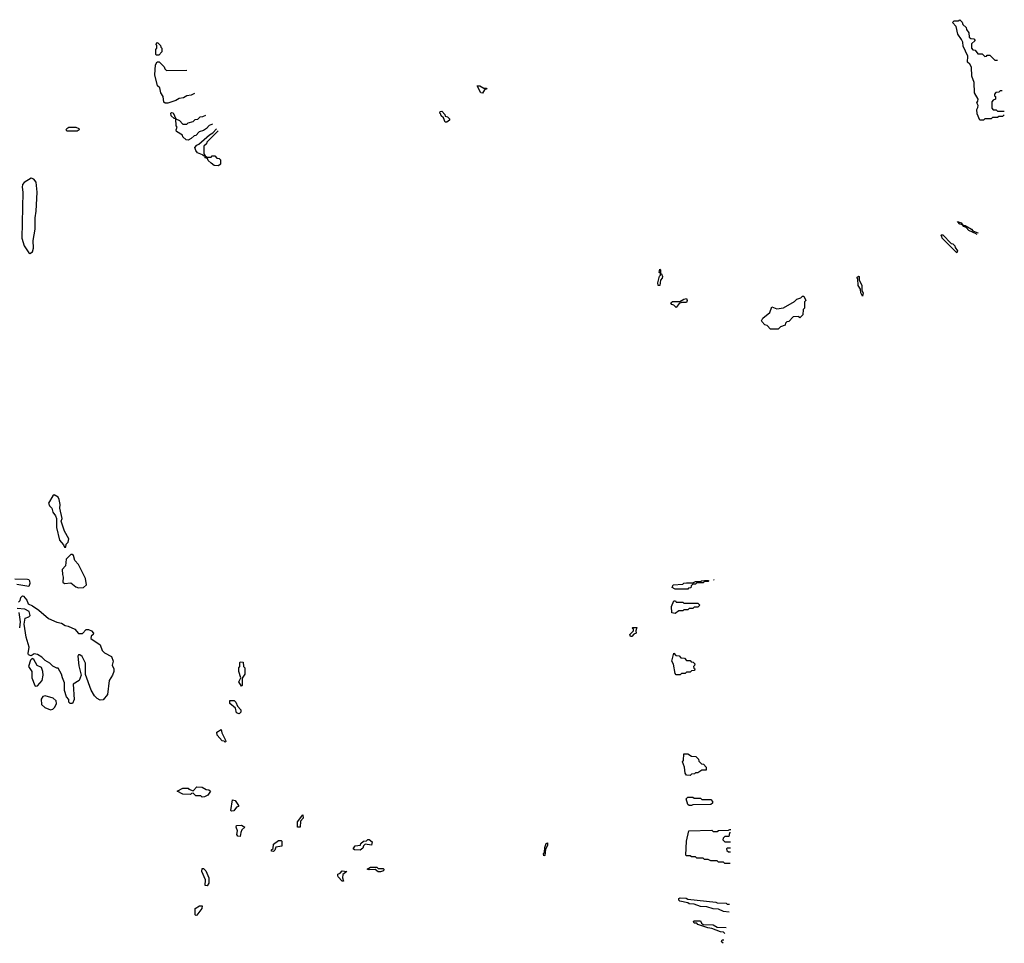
# Model space of a CAD drawing. Extents: x 2106670 to 2323771, y 35271 to 224896.
# Tile 419 of 419: x 2292334 to 2300058, y 201943 to 209188. Entities that reach past the tile are written whole.
import ezdxf

# ---------------------------------------------------------------- set-up
doc = ezdxf.new("R2010")
doc.units = 0

msp = doc.modelspace()

# ---------------------------------------------------------------- linework, layer by layer
at = {"layer": '0CON20XD'}
for points in [[(2300058.2, 208443.2), (2300045, 208430), (2300015, 208430), (2300005, 208420), (2299965, 208420), (2299955, 208410), (2299905, 208410), (2299895, 208400), (2299865, 208400), (2299845, 208450), (2299842.5, 208485), (2299851.7, 208498.3), (2299852.5, 208515), (2299843.3, 208535), (2299851.7, 208548.3), (2299852.5, 208565), (2299823.8, 208615), (2299822.5, 208695), (2299803.8, 208745), (2299800, 208815), (2299788.3, 208838.3), (2299770, 208855), (2299771.7, 208901.7), (2299735, 208980), (2299731.7, 209011.7), (2299722.5, 209032.5), (2299693.3, 209075), (2299680, 209135), (2299652.5, 209165), (2299665, 209180), (2299695, 209180), (2299708.3, 209188.3), (2299728.3, 209168.3), (2299731.7, 209151.7), (2299758.3, 209128.3), (2299761.7, 209111.7), (2299780, 209085), (2299781.7, 209051.7), (2299795, 209040), (2299818.3, 209038.3), (2299830, 209025), (2299801.7, 208998.3), (2299800, 208965), (2299811.7, 208951.7), (2299828.3, 208948.3), (2299851.7, 208921.7), (2299885, 208920), (2299905, 208900), (2299918.3, 208901.7), (2299925, 208910), (2299945, 208910), (2299985, 208870), (2300004.2, 208870)], [(2293425, 208910), (2293405, 208910), (2293402.5, 208915), (2293402.5, 208955), (2293410, 208965), (2293410, 208985), (2293403.3, 208995), (2293415, 209010), (2293440, 208985), (2293441.7, 208971.7), (2293450, 208965), (2293450, 208935), (2293425, 208910)], [(2293705.9, 208610.2), (2293680, 208595), (2293645, 208590), (2293620, 208575), (2293585, 208570), (2293560, 208555), (2293495, 208533.3), (2293475, 208532.5), (2293465, 208542.5), (2293460, 208585), (2293442.5, 208615), (2293432.5, 208652.5), (2293415, 208670), (2293394.2, 208755.8), (2293400, 208835), (2293411.7, 208858.3), (2293428.3, 208858.3), (2293468.3, 208818.3), (2293471.7, 208801.7), (2293485, 208790), (2293645.5, 208792.9)], [(2295965, 208612.5), (2295952.5, 208615), (2295921.7, 208668.3), (2295945, 208670), (2295975, 208650), (2295995, 208650), (2295997.5, 208645), (2295981.7, 208638.3), (2295965, 208612.5)], [(2300042.6, 208630), (2300025, 208630), (2300015, 208620), (2299991.7, 208618.3), (2299980, 208605), (2299981.7, 208591.7), (2299990, 208585), (2299990, 208565), (2299971.7, 208558.3), (2299960, 208545), (2299960, 208495), (2299971.7, 208481.7), (2299995, 208480), (2300005, 208470), (2300056.5, 208470)], [(2293847.2, 208369.5), (2293821.7, 208358.3), (2293800, 208335), (2293775, 208320), (2293741.7, 208308.3), (2293715, 208280), (2293701.7, 208278.3), (2293680, 208255), (2293655, 208242.5), (2293640, 208245), (2293615, 208270), (2293611.7, 208281.7), (2293565, 208310), (2293562.5, 208325), (2293570, 208345), (2293562.5, 208355), (2293560, 208410), (2293545, 208412.5), (2293522.5, 208435), (2293520, 208455), (2293525, 208460), (2293538.3, 208458.3), (2293560, 208410), (2293588.3, 208398.3), (2293615, 208370), (2293645, 208370), (2293655, 208380), (2293695, 208390), (2293710, 208405), (2293731.7, 208408.3), (2293750, 208425), (2293771.7, 208428.3), (2293795.5, 208440.4)], [(2295685, 208383.8), (2295672.5, 208385), (2295658.3, 208418.3), (2295640, 208435), (2295638.3, 208448.3), (2295630, 208455), (2295631.7, 208468.3), (2295645, 208470), (2295670, 208445), (2295671.7, 208431.7), (2295690, 208425), (2295705, 208410), (2295705, 208400), (2295685, 208383.8)], [(2292785, 208314.2), (2292705, 208314.4), (2292700, 208325), (2292704.2, 208335.8), (2292720, 208345), (2292775, 208346.2), (2292797.5, 208335), (2292800, 208325), (2292785, 208314.2)], [(2293890, 208317.4), (2293801.7, 208228.3), (2293800, 208215), (2293780, 208195), (2293780, 208135), (2293790, 208120), (2293805, 208110), (2293835, 208110), (2293845, 208120), (2293865, 208120), (2293881.7, 208101.7), (2293898.3, 208098.3), (2293908.3, 208088.3), (2293910, 208055), (2293895, 208042.5), (2293860, 208045), (2293835, 208063.3), (2293812.5, 208085), (2293808.3, 208098.3), (2293790, 208105), (2293790, 208120), (2293775, 208120), (2293768.3, 208128.3), (2293730, 208145), (2293715, 208162.5), (2293707.5, 208185), (2293723.8, 208205), (2293738.8, 208211.2), (2293824.3, 208285.7), (2293850, 208300), (2293877.7, 208332.3)], [(2292415, 207353.3), (2292435, 207366.7), (2292442.9, 207395), (2292440, 207455), (2292456.7, 207545), (2292455.5, 207635), (2292464.1, 207685), (2292470.4, 207835), (2292464.6, 207915), (2292445, 207938.2), (2292425, 207945.3), (2292368.8, 207911.2), (2292357.5, 207895), (2292353.3, 207875), (2292358.5, 207835), (2292350.4, 207475), (2292370, 207415), (2292405, 207360), (2292415, 207353.3)], [(2299843.9, 207503), (2299838.3, 207508.3), (2299780, 207535), (2299758.3, 207558.3), (2299740, 207565), (2299730, 207580), (2299710, 207585), (2299690, 207605), (2299720, 207595), (2299730, 207580), (2299750, 207575), (2299800, 207545), (2299811.7, 207531.7), (2299850, 207515), (2299851.7, 207513)], [(2299685, 207360), (2299570, 207475), (2299568.3, 207488.3), (2299560, 207495), (2299565, 207500), (2299575, 207500), (2299641.7, 207431.7), (2299655, 207430), (2299670, 207415), (2299671.7, 207401.7), (2299690, 207375), (2299685, 207360)], [(2297355, 207102.5), (2297343.8, 207103.8), (2297340, 207125), (2297353, 207177), (2297360, 207185), (2297360, 207200), (2297350, 207205), (2297355, 207230), (2297360, 207225), (2297360, 207200), (2297370, 207195), (2297377.5, 207175), (2297375, 207160), (2297360, 207145), (2297355, 207102.5)], [(2298945, 207020), (2298932.5, 207045), (2298930, 207075), (2298913, 207103), (2298910, 207155), (2298900, 207165), (2298915, 207177.5), (2298920, 207175), (2298920, 207145), (2298940, 207105), (2298940, 207065), (2298950, 207045), (2298945, 207020)], [(2298285, 206760), (2298225, 206760), (2298198.3, 206788.3), (2298180, 206795), (2298155, 206820), (2298152.5, 206825), (2298165, 206846.7), (2298218.3, 206891.7), (2298233.9, 206936.1), (2298275, 206920), (2298325, 206927.5), (2298413, 206977), (2298430, 206995), (2298462.5, 207007.5), (2298475, 207020), (2298485, 207020), (2298500, 206985), (2298490, 206975), (2298490, 206925), (2298480, 206915), (2298478.3, 206871.7), (2298455, 206850), (2298445, 206860), (2298401.7, 206858.3), (2298368.3, 206821.7), (2298351.7, 206818.3), (2298341.7, 206808.3), (2298338.3, 206791.7), (2298301.7, 206778.3), (2298285, 206760)], [(2297485, 206930), (2297465, 206950), (2297450, 206955), (2297441.7, 206968.3), (2297455, 206977.5), (2297512.5, 206977.5), (2297543, 206997), (2297565, 207000), (2297570, 206985), (2297565, 206970), (2297525, 206970), (2297507.5, 206962.5), (2297485, 206930)], [(2292695, 205050), (2292697.5, 205075), (2292715, 205090), (2292720.6, 205115), (2292686.4, 205176.4), (2292660, 205255), (2292667.1, 205275), (2292648.1, 205355), (2292650.9, 205385), (2292644.6, 205425), (2292635, 205441.9), (2292605, 205460), (2292595, 205453.3), (2292560, 205395), (2292567.5, 205375), (2292587.5, 205355), (2292594.1, 205324.1), (2292615.8, 205295.8), (2292623.3, 205275), (2292623.8, 205205), (2292646.7, 205105), (2292678.3, 205068.3), (2292685, 205050), (2292695, 205050)], [(2292795, 204732.5), (2292835, 204734.3), (2292858.8, 204755), (2292850.6, 204805), (2292794.5, 204915), (2292767.5, 204945), (2292755, 204984), (2292745, 204992.5), (2292735, 204992), (2292697.5, 204955), (2292693.8, 204905), (2292668.6, 204875), (2292669.4, 204835), (2292676, 204815), (2292671.4, 204775), (2292685, 204764.3), (2292735, 204770), (2292775, 204740), (2292795, 204732.5)], [(2292295, 204802.5), (2292395, 204798.6), (2292405.5, 204795.5), (2292410.8, 204785), (2292412.5, 204765), (2292405, 204742.5), (2292313, 204757)], [(2297575, 204720), (2297475, 204720), (2297453.3, 204735), (2297460, 204755), (2297535, 204760), (2297543, 204767), (2297565, 204770), (2297615, 204770), (2297635, 204780), (2297675, 204780), (2297683, 204787), (2297705, 204790), (2297735, 204790), (2297740, 204785), (2297735, 204780), (2297705, 204780), (2297695, 204770), (2297645, 204770), (2297635, 204760), (2297615, 204760), (2297601.7, 204748.3), (2297598.3, 204731.7), (2297581.7, 204728.3), (2297575, 204720)], [(2297782.6, 204792.4), (2297780, 204795), (2297782.2, 204797.2)], [(2292325, 204620), (2292337, 204633), (2292343.6, 204656.4), (2292355, 204667.5), (2292365, 204666.7), (2292390, 204635), (2292400, 204605), (2292435, 204590), (2292483.3, 204555), (2292560.6, 204490.6), (2292625, 204461.8), (2292663.4, 204453.4), (2292691.2, 204435), (2292715, 204431.4), (2292766.5, 204406.5), (2292795, 204373.6), (2292826.4, 204373.6), (2292855, 204403.8), (2292875, 204404), (2292896.7, 204395), (2292912.5, 204375), (2292910, 204365), (2292895, 204352.5), (2292892.5, 204335), (2292965.4, 204285), (2292980.9, 204240.9), (2293000.4, 204220.4), (2293055, 204193.8), (2293068.6, 204155), (2293058.8, 204125), (2293072.5, 204095), (2293071.5, 204075), (2293063.1, 204045), (2293035.5, 204005), (2293023.3, 203895), (2292988, 203852), (2292965, 203851.2), (2292943.2, 203863.2), (2292921.2, 203885), (2292895, 203927.5), (2292851.7, 204051.7), (2292851.1, 204141), (2292825, 204192.3), (2292805, 204206.5), (2292795.5, 204204.5), (2292790.9, 204195), (2292798.9, 204118.9), (2292816.4, 204046.4), (2292800, 204005), (2292753.3, 203975), (2292762.5, 203855), (2292747.5, 203825), (2292730, 203825), (2292720, 203835), (2292720, 203855), (2292702.5, 203875), (2292686.7, 203925), (2292686.7, 203985), (2292668.8, 204025), (2292663.3, 204055), (2292635, 204100), (2292625, 204100), (2292595, 204118), (2292570.6, 204140.6), (2292535, 204160.8), (2292508.2, 204188.2), (2292475, 204208.1), (2292447.3, 204212.7), (2292425, 204197.5), (2292403.3, 204205), (2292400, 204215), (2292408.8, 204265), (2292384, 204345), (2292368.8, 204445), (2292377, 204493), (2292406.1, 204503.9), (2292416.7, 204515), (2292407.5, 204545), (2292375, 204563.3), (2292315, 204570)], [(2297475, 204530), (2297450, 204535), (2297447.5, 204585), (2297465, 204630), (2297478.3, 204628.3), (2297485, 204620), (2297535, 204620), (2297545, 204610), (2297655, 204610), (2297670, 204595), (2297655, 204580), (2297625, 204580), (2297615, 204570), (2297585, 204570), (2297575, 204560), (2297545, 204560), (2297535, 204550), (2297505, 204550), (2297475, 204530)], [(2292326.7, 204536.7), (2292338.8, 204465), (2292332.3, 204417.7)], [(2297135, 204350), (2297125, 204350), (2297120, 204365), (2297150, 204395), (2297148.3, 204408.3), (2297140, 204415), (2297145, 204420), (2297175, 204420), (2297167.5, 204395), (2297170, 204375), (2297151.7, 204368.3), (2297135, 204350)], [(2292455, 203960), (2292475, 203962.5), (2292510.8, 204005), (2292519.4, 204045), (2292516.7, 204075), (2292505.3, 204105.3), (2292471.4, 204121.4), (2292445, 204170), (2292432.5, 204177.5), (2292420, 204165), (2292403.3, 204115), (2292430, 204075), (2292430, 204025), (2292452.5, 203965), (2292455, 203960)], [(2294075, 203960), (2294053.3, 203995), (2294070, 204025), (2294053.3, 204075), (2294052.5, 204105), (2294060, 204115), (2294060, 204145), (2294065, 204150), (2294088.3, 204148.3), (2294090, 204115), (2294100, 204105), (2294100, 204055), (2294078.3, 204021.7), (2294080, 203965), (2294075, 203960)], [(2297515, 204050), (2297485, 204050), (2297475, 204060), (2297462.5, 204132.5), (2297450, 204155), (2297465, 204220), (2297481.7, 204201.7), (2297508.3, 204198.3), (2297521.7, 204181.7), (2297548.3, 204178.3), (2297565, 204160), (2297595, 204160), (2297601.7, 204151.7), (2297618.3, 204148.3), (2297630, 204135), (2297628.3, 204121.7), (2297620, 204115), (2297621.7, 204101.7), (2297630, 204095), (2297628.3, 204081.7), (2297605, 204080), (2297595, 204070), (2297565, 204070), (2297555, 204060), (2297525, 204060), (2297515, 204050)], [(2292575, 203773.8), (2292595, 203780), (2292610, 203795), (2292623.8, 203825), (2292620, 203845), (2292595.8, 203865.8), (2292535, 203883.8), (2292515, 203880), (2292502.3, 203857.7), (2292506.2, 203815), (2292531.7, 203791.7), (2292575, 203773.8)], [(2294055, 203742.5), (2294035, 203750), (2294028.3, 203788.3), (2293983.9, 203823.9), (2293981.7, 203848.3), (2294017.5, 203847.5), (2294030, 203835), (2294041.7, 203801.7), (2294070, 203775), (2294070, 203755), (2294055, 203742.5)], [(2293945, 203520), (2293938.3, 203528.3), (2293921.7, 203531.7), (2293882.5, 203575), (2293881.7, 203598.3), (2293915, 203620), (2293920, 203595), (2293947.5, 203535), (2293950, 203525), (2293945, 203520)], [(2297595, 203260), (2297565, 203262.5), (2297553.6, 203276.4), (2297550, 203325), (2297534.2, 203365), (2297542.5, 203377.5), (2297545, 203430), (2297575, 203430), (2297605, 203410), (2297638.3, 203408.3), (2297658.3, 203388.3), (2297661.7, 203371.7), (2297681.7, 203351.7), (2297698.3, 203348.3), (2297720, 203325), (2297718.3, 203301.7), (2297685, 203300), (2297655, 203280), (2297635, 203280), (2297628.3, 203271.7), (2297605, 203270), (2297595, 203260)], [(2293765, 203090), (2293755, 203100), (2293715, 203100), (2293695, 203120), (2293681.7, 203118.3), (2293675, 203110), (2293615, 203112.5), (2293570, 203135), (2293615, 203160), (2293655, 203160), (2293661.7, 203151.7), (2293695, 203140), (2293725, 203170), (2293765, 203167.5), (2293798.3, 203148.3), (2293817, 203147), (2293830, 203135), (2293810, 203105), (2293785, 203092.5), (2293765, 203090)], [(2293995, 202980), (2293990, 202985), (2294002.5, 203067.5), (2294025, 203062.5), (2294050, 203025), (2294050, 203015), (2294035, 203010), (2294015, 202982.5), (2293995, 202980)], [(2297605, 203023.3), (2297585, 203023.3), (2297575, 203032.5), (2297562.5, 203075), (2297575, 203090), (2297615, 203090), (2297625, 203080), (2297675, 203080), (2297685, 203070), (2297755, 203070), (2297770, 203055), (2297768.3, 203041.7), (2297755, 203032.5), (2297615, 203030), (2297605, 203023.3)], [(2294535, 202852.5), (2294513, 202853), (2294512.5, 202895), (2294555, 202950), (2294557.5, 202925), (2294538.3, 202901.7), (2294535, 202852.5)], [(2294065, 202780), (2294045, 202782.5), (2294037.5, 202795), (2294043.3, 202825), (2294033.3, 202855), (2294035, 202867.5), (2294075, 202870), (2294100, 202855), (2294077.5, 202832.5), (2294068.3, 202811.7), (2294065, 202780)], [(2297908.1, 202570), (2297865, 202570), (2297855, 202580), (2297815, 202580), (2297805, 202590), (2297755, 202590), (2297735, 202600), (2297705, 202600), (2297695, 202610), (2297645, 202610), (2297635, 202620), (2297605, 202620), (2297595, 202630), (2297565, 202630), (2297560, 202635), (2297564.3, 202745), (2297583.9, 202826.1), (2297765, 202830), (2297775, 202820), (2297805, 202820), (2297815, 202827.5), (2297895, 202830), (2297905, 202836.7), (2297911.9, 202836.6)], [(2295005, 202672.5), (2294960, 202675), (2294950, 202685), (2294965, 202706.7), (2295008.3, 202711.7), (2295010, 202725), (2295030, 202745), (2295055, 202747.5), (2295065, 202756.7), (2295077, 202757), (2295098.3, 202738.3), (2295095, 202712.5), (2295045, 202720), (2295031.7, 202708.3), (2295025, 202690), (2295005, 202672.5)], [(2297911.5, 202810.3), (2297901.7, 202808.3), (2297898.3, 202781.7), (2297865, 202780), (2297851.7, 202768.3), (2297850, 202755), (2297865, 202740), (2297910.5, 202738.6)], [(2294325, 202663.3), (2294310, 202665), (2294310, 202675), (2294322.5, 202687.5), (2294325, 202720), (2294365, 202750), (2294385, 202750), (2294390, 202745), (2294390, 202705), (2294343, 202697), (2294336.1, 202673.9), (2294325, 202663.3)], [(2296445, 202630), (2296442.5, 202645), (2296450, 202655), (2296453.3, 202695), (2296463.3, 202725), (2296475, 202730), (2296475, 202710), (2296458.3, 202681.7), (2296455, 202632.5), (2296445, 202630)], [(2297909.8, 202690), (2297885, 202690), (2297880, 202685), (2297881.7, 202671.7), (2297895, 202660), (2297909.4, 202660)], [(2293805, 202392.5), (2293790, 202395), (2293791.7, 202441.7), (2293762.5, 202505), (2293765, 202530), (2293775, 202530), (2293795, 202510), (2293816.7, 202455), (2293817.5, 202415), (2293805, 202392.5)], [(2295165, 202502.5), (2295145, 202502.5), (2295121.7, 202521.7), (2295075, 202520), (2295060, 202525), (2295085, 202540), (2295135, 202540), (2295145, 202530), (2295185, 202530), (2295190, 202525), (2295188.3, 202511.7), (2295165, 202502.5)], [(2294875, 202430), (2294865, 202430), (2294832.5, 202465), (2294830, 202475), (2294830, 202485), (2294848.3, 202491.7), (2294865, 202510), (2294900, 202505), (2294868.3, 202481.7), (2294867, 202457), (2294875, 202430)], [(2297898.5, 202187.1), (2297855, 202192.5), (2297815, 202210), (2297775, 202212.5), (2297725, 202230), (2297675, 202232.5), (2297625, 202250), (2297585, 202252.5), (2297575, 202260), (2297513, 202273), (2297505, 202280), (2297503.8, 202295), (2297515, 202300), (2297563.6, 202296.4), (2297575, 202290), (2297796.1, 202266.1), (2297805, 202260), (2297875, 202256.7), (2297885, 202250), (2297903.5, 202249.2)], [(2293715, 202160), (2293710, 202165), (2293710, 202215), (2293745, 202237.5), (2293765, 202237.5), (2293762.5, 202215), (2293725, 202162.5), (2293715, 202160)], [(2297867, 202020), (2297865, 202020), (2297855, 202030), (2297833, 202033), (2297765, 202060), (2297733, 202063), (2297655, 202090), (2297645, 202100), (2297625, 202100), (2297620, 202115), (2297625, 202120), (2297675, 202120), (2297681.7, 202101.7), (2297695, 202090), (2297775, 202087.5), (2297805, 202070), (2297875.8, 202066.5)], [(2297852.4, 201942.6), (2297840, 201955), (2297845, 201970), (2297857.5, 201970)]]:
    msp.add_lwpolyline(points, dxfattribs=at)

doc.saveas('drawing.dxf')
